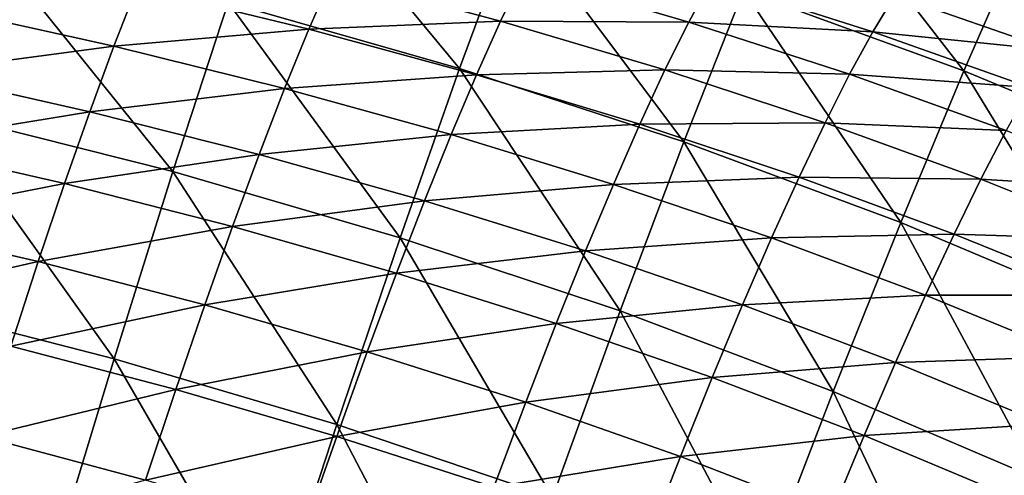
# Model space of a CAD drawing. Header units: millimetres. Extents: x -300 to 300, y -500 to 500.
# Tile 959 of 988: x 99 to 138, y 446 to 463. Entities that reach past the tile are written whole.
import ezdxf

# ---------------------------------------------------------------- set-up
doc = ezdxf.new("R2010")
doc.units = ezdxf.units.MM
doc.header["$LTSCALE"] = 81.481481
doc.layers.add('19', color=7, linetype='CONTINUOUS')
doc.layers.add('21', color=7, linetype='CONTINUOUS')

msp = doc.modelspace()

# ---------------------------------------------------------------- linework, layer by layer
at = {"layer": '19', "color": 7, "linetype": 'CONTINUOUS'}
for points in [[(116.321, 461.585, 39.736), (109.291, 470.075, 35.8), (107.261, 464.17, 39.844), (116.321, 461.585, 39.736)], [(118.505, 467.498, 35.7), (109.291, 470.075, 35.8), (116.321, 461.585, 39.736), (118.505, 467.498, 35.7)], [(136.05, 461.486, 35.479), (129.585, 469.839, 31.289), (127.423, 464.637, 35.592), (136.05, 461.486, 35.479)], [(138.337, 466.701, 31.186), (129.585, 469.839, 31.289), (136.05, 461.486, 35.479), (138.337, 466.701, 31.186)], [(125.093, 458.719, 39.619), (118.505, 467.498, 35.7), (116.321, 461.585, 39.736), (125.093, 458.719, 39.619)], [(127.423, 464.637, 35.592), (118.505, 467.498, 35.7), (125.093, 458.719, 39.619), (127.423, 464.637, 35.592)], [(144.388, 458.038, 35.358), (138.337, 466.701, 31.186), (136.05, 461.486, 35.479), (144.388, 458.038, 35.358)], [(105.096, 457.55, 43.618), (97.909, 466.478, 39.945), (95.92, 459.861, 43.725), (105.096, 457.55, 43.618)], [(107.261, 464.17, 39.844), (97.909, 466.478, 39.945), (105.096, 457.55, 43.618), (107.261, 464.17, 39.844)], [(133.581, 455.563, 39.496), (127.423, 464.637, 35.592), (125.093, 458.719, 39.619), (133.581, 455.563, 39.496)], [(136.05, 461.486, 35.479), (127.423, 464.637, 35.592), (133.581, 455.563, 39.496), (136.05, 461.486, 35.479)], [(113.988, 454.966, 43.502), (107.261, 464.17, 39.844), (105.096, 457.55, 43.618), (113.988, 454.966, 43.502)], [(116.321, 461.585, 39.736), (107.261, 464.17, 39.844), (113.988, 454.966, 43.502), (116.321, 461.585, 39.736)], [(122.601, 452.101, 43.379), (116.321, 461.585, 39.736), (113.988, 454.966, 43.502), (122.601, 452.101, 43.379)], [(125.093, 458.719, 39.619), (116.321, 461.585, 39.736), (122.601, 452.101, 43.379), (125.093, 458.719, 39.619)], [(141.788, 452.113, 39.366), (136.05, 461.486, 35.479), (133.581, 455.563, 39.496), (141.788, 452.113, 39.366)], [(144.388, 458.038, 35.358), (136.05, 461.486, 35.479), (141.788, 452.113, 39.366), (144.388, 458.038, 35.358)], [(102.8, 450.236, 47.13), (95.92, 459.861, 43.725), (93.813, 452.541, 47.242), (102.8, 450.236, 47.13)], [(105.096, 457.55, 43.618), (95.92, 459.861, 43.725), (102.8, 450.236, 47.13), (105.096, 457.55, 43.618)], [(130.937, 448.95, 43.248), (125.093, 458.719, 39.619), (122.601, 452.101, 43.379), (130.937, 448.95, 43.248)], [(133.581, 455.563, 39.496), (125.093, 458.719, 39.619), (130.937, 448.95, 43.248), (133.581, 455.563, 39.496)], [(111.513, 447.658, 47.009), (105.096, 457.55, 43.618), (102.8, 450.236, 47.13), (111.513, 447.658, 47.009)], [(113.988, 454.966, 43.502), (105.096, 457.55, 43.618), (111.513, 447.658, 47.009), (113.988, 454.966, 43.502)], [(139.001, 445.507, 43.109), (133.581, 455.563, 39.496), (130.937, 448.95, 43.248), (139.001, 445.507, 43.109)], [(141.788, 452.113, 39.366), (133.581, 455.563, 39.496), (139.001, 445.507, 43.109), (141.788, 452.113, 39.366)], [(119.953, 444.803, 46.88), (113.988, 454.966, 43.502), (111.513, 447.658, 47.009), (119.953, 444.803, 46.88)], [(122.601, 452.101, 43.379), (113.988, 454.966, 43.502), (119.953, 444.803, 46.88), (122.601, 452.101, 43.379)], [(100.38, 442.244, 50.39), (93.813, 452.541, 47.242), (91.594, 444.538, 50.506), (100.38, 442.244, 50.39)], [(102.8, 450.236, 47.13), (93.813, 452.541, 47.242), (100.38, 442.244, 50.39), (102.8, 450.236, 47.13)], [(128.125, 441.664, 46.743), (122.601, 452.101, 43.379), (119.953, 444.803, 46.88), (128.125, 441.664, 46.743)], [(130.937, 448.95, 43.248), (122.601, 452.101, 43.379), (128.125, 441.664, 46.743), (130.937, 448.95, 43.248)], [(108.9, 439.68, 50.265), (102.8, 450.236, 47.13), (100.38, 442.244, 50.39), (108.9, 439.68, 50.265)], [(111.513, 447.658, 47.009), (102.8, 450.236, 47.13), (108.9, 439.68, 50.265), (111.513, 447.658, 47.009)], [(136.033, 438.237, 46.598), (130.937, 448.95, 43.248), (128.125, 441.664, 46.743), (136.033, 438.237, 46.598)], [(139.001, 445.507, 43.109), (130.937, 448.95, 43.248), (136.033, 438.237, 46.598), (139.001, 445.507, 43.109)], [(117.156, 436.842, 50.132), (111.513, 447.658, 47.009), (108.9, 439.68, 50.265), (117.156, 436.842, 50.132)], [(119.953, 444.803, 46.88), (111.513, 447.658, 47.009), (117.156, 436.842, 50.132), (119.953, 444.803, 46.88)]]:
    msp.add_3dface(points, dxfattribs=at)
at = {"layer": '21', "color": 7, "linetype": 'CONTINUOUS'}
for points in [[(110.421, 463.126, 21.852), (103.694, 464.77, 21.969), (111.326, 465.21, 19.988), (110.421, 463.126, 21.852)], [(117.925, 463.44, 19.86), (110.421, 463.126, 21.852), (111.326, 465.21, 19.988), (117.925, 463.44, 19.86)], [(117.925, 463.44, 19.86), (111.326, 465.21, 19.988), (118.822, 465.297, 17.985), (117.925, 463.44, 19.86)], [(125.286, 463.4, 17.847), (117.925, 463.44, 19.86), (118.822, 465.297, 17.985), (125.286, 463.4, 17.847)], [(125.286, 463.4, 17.847), (118.822, 465.297, 17.985), (126.168, 465.041, 15.963), (125.286, 463.4, 17.847)], [(132.49, 463.017, 15.814), (125.286, 463.4, 17.847), (126.168, 465.041, 15.963), (132.49, 463.017, 15.814)], [(132.49, 463.017, 15.814), (126.168, 465.041, 15.963), (133.349, 464.453, 13.923), (132.49, 463.017, 15.814)], [(102.791, 462.455, 23.817), (95.943, 463.973, 23.924), (103.694, 464.77, 21.969), (102.791, 462.455, 23.817)], [(110.421, 463.126, 21.852), (102.791, 462.455, 23.817), (103.694, 464.77, 21.969), (110.421, 463.126, 21.852)], [(139.523, 462.301, 13.764), (132.49, 463.017, 15.814), (133.349, 464.453, 13.923), (139.523, 462.301, 13.764)], [(139.523, 462.301, 13.764), (133.349, 464.453, 13.923), (140.353, 463.544, 11.866), (139.523, 462.301, 13.764)], [(102.791, 462.455, 23.817), (95.052, 461.424, 25.752), (95.943, 463.973, 23.924), (102.791, 462.455, 23.817)], [(109.471, 460.797, 23.706), (102.791, 462.455, 23.817), (110.421, 463.126, 21.852), (109.471, 460.797, 23.706)], [(116.98, 461.341, 21.731), (109.471, 460.797, 23.706), (110.421, 463.126, 21.852), (116.98, 461.341, 21.731)], [(116.98, 461.341, 21.731), (110.421, 463.126, 21.852), (117.925, 463.44, 19.86), (116.98, 461.341, 21.731)], [(124.355, 461.526, 19.731), (116.98, 461.341, 21.731), (117.925, 463.44, 19.86), (124.355, 461.526, 19.731)], [(124.355, 461.526, 19.731), (117.925, 463.44, 19.86), (125.286, 463.4, 17.847), (124.355, 461.526, 19.731)], [(131.581, 461.357, 17.707), (124.355, 461.526, 19.731), (125.286, 463.4, 17.847), (131.581, 461.357, 17.707)], [(131.581, 461.357, 17.707), (125.286, 463.4, 17.847), (132.49, 463.017, 15.814), (131.581, 461.357, 17.707)], [(138.643, 460.844, 15.666), (131.581, 461.357, 17.707), (132.49, 463.017, 15.814), (138.643, 460.844, 15.666)], [(138.643, 460.844, 15.666), (132.49, 463.017, 15.814), (139.523, 462.301, 13.764), (138.643, 460.844, 15.666)], [(101.846, 459.894, 25.65), (95.052, 461.424, 25.752), (102.791, 462.455, 23.817), (101.846, 459.894, 25.65)], [(109.471, 460.797, 23.706), (101.846, 459.894, 25.65), (102.791, 462.455, 23.817), (109.471, 460.797, 23.706)], [(101.846, 459.894, 25.65), (94.121, 458.626, 27.558), (95.052, 461.424, 25.752), (101.846, 459.894, 25.65)], [(115.985, 458.998, 23.591), (109.471, 460.797, 23.706), (116.98, 461.341, 21.731), (115.985, 458.998, 23.591)], [(123.372, 459.41, 21.608), (115.985, 458.998, 23.591), (116.98, 461.341, 21.731), (123.372, 459.41, 21.608)], [(123.372, 459.41, 21.608), (116.98, 461.341, 21.731), (124.355, 461.526, 19.731), (123.372, 459.41, 21.608)], [(130.618, 459.465, 19.599), (123.372, 459.41, 21.608), (124.355, 461.526, 19.731), (130.618, 459.465, 19.599)], [(130.618, 459.465, 19.599), (124.355, 461.526, 19.731), (131.581, 461.357, 17.707), (130.618, 459.465, 19.599)], [(137.708, 459.165, 17.568), (130.618, 459.465, 19.599), (131.581, 461.357, 17.707), (137.708, 459.165, 17.568)], [(137.708, 459.165, 17.568), (131.581, 461.357, 17.707), (138.643, 460.844, 15.666), (137.708, 459.165, 17.568)], [(108.475, 458.224, 25.543), (101.846, 459.894, 25.65), (109.471, 460.797, 23.706), (108.475, 458.224, 25.543)], [(115.985, 458.998, 23.591), (108.475, 458.224, 25.543), (109.471, 460.797, 23.706), (115.985, 458.998, 23.591)], [(100.858, 457.086, 27.46), (94.121, 458.626, 27.558), (101.846, 459.894, 25.65), (100.858, 457.086, 27.46)], [(108.475, 458.224, 25.543), (100.858, 457.086, 27.46), (101.846, 459.894, 25.65), (108.475, 458.224, 25.543)], [(122.335, 457.053, 23.473), (115.985, 458.998, 23.591), (123.372, 459.41, 21.608), (122.335, 457.053, 23.473)], [(129.599, 457.332, 21.483), (122.335, 457.053, 23.473), (123.372, 459.41, 21.608), (129.599, 457.332, 21.483)], [(129.599, 457.332, 21.483), (123.372, 459.41, 21.608), (130.618, 459.465, 19.599), (129.599, 457.332, 21.483)], [(136.716, 457.254, 19.467), (129.599, 457.332, 21.483), (130.618, 459.465, 19.599), (136.716, 457.254, 19.467)], [(136.716, 457.254, 19.467), (130.618, 459.465, 19.599), (137.708, 459.165, 17.568), (136.716, 457.254, 19.467)], [(114.941, 456.411, 25.433), (108.475, 458.224, 25.543), (115.985, 458.998, 23.591), (114.941, 456.411, 25.433)], [(122.335, 457.053, 23.473), (114.941, 456.411, 25.433), (115.985, 458.998, 23.591), (122.335, 457.053, 23.473)], [(143.67, 456.821, 17.428), (136.716, 457.254, 19.467), (137.708, 459.165, 17.568), (143.67, 456.821, 17.428)], [(100.858, 457.086, 27.46), (93.151, 455.58, 29.336), (94.121, 458.626, 27.558), (100.858, 457.086, 27.46)], [(107.433, 455.405, 27.357), (100.858, 457.086, 27.46), (108.475, 458.224, 25.543), (107.433, 455.405, 27.357)], [(114.941, 456.411, 25.433), (107.433, 455.405, 27.357), (108.475, 458.224, 25.543), (114.941, 456.411, 25.433)], [(128.524, 454.96, 23.353), (122.335, 457.053, 23.473), (129.599, 457.332, 21.483), (128.524, 454.96, 23.353)], [(135.665, 455.104, 21.357), (128.524, 454.96, 23.353), (129.599, 457.332, 21.483), (135.665, 455.104, 21.357)], [(135.665, 455.104, 21.357), (129.599, 457.332, 21.483), (136.716, 457.254, 19.467), (135.665, 455.104, 21.357)], [(99.827, 454.031, 29.24), (93.151, 455.58, 29.336), (100.858, 457.086, 27.46), (99.827, 454.031, 29.24)], [(107.433, 455.405, 27.357), (99.827, 454.031, 29.24), (100.858, 457.086, 27.46), (107.433, 455.405, 27.357)], [(121.246, 454.453, 25.319), (114.941, 456.411, 25.433), (122.335, 457.053, 23.473), (121.246, 454.453, 25.319)], [(128.524, 454.96, 23.353), (121.246, 454.453, 25.319), (122.335, 457.053, 23.473), (128.524, 454.96, 23.353)], [(142.652, 454.89, 19.334), (135.665, 455.104, 21.357), (136.716, 457.254, 19.467), (142.652, 454.89, 19.334)], [(142.652, 454.89, 19.334), (136.716, 457.254, 19.467), (143.67, 456.821, 17.428), (142.652, 454.89, 19.334)], [(113.847, 453.582, 27.25), (107.433, 455.405, 27.357), (114.941, 456.411, 25.433), (113.847, 453.582, 27.25)], [(121.246, 454.453, 25.319), (113.847, 453.582, 27.25), (114.941, 456.411, 25.433), (121.246, 454.453, 25.319)], [(99.827, 454.031, 29.24), (92.142, 452.286, 31.079), (93.151, 455.58, 29.336), (99.827, 454.031, 29.24)], [(106.344, 452.342, 29.14), (99.827, 454.031, 29.24), (107.433, 455.405, 27.357), (106.344, 452.342, 29.14)], [(113.847, 453.582, 27.25), (106.344, 452.342, 29.14), (107.433, 455.405, 27.357), (113.847, 453.582, 27.25)], [(134.553, 452.716, 23.232), (128.524, 454.96, 23.353), (135.665, 455.104, 21.357), (134.553, 452.716, 23.232)], [(141.57, 452.723, 21.23), (134.553, 452.716, 23.232), (135.665, 455.104, 21.357), (141.57, 452.723, 21.23)], [(141.57, 452.723, 21.23), (135.665, 455.104, 21.357), (142.652, 454.89, 19.334), (141.57, 452.723, 21.23)], [(127.392, 452.347, 25.203), (121.246, 454.453, 25.319), (128.524, 454.96, 23.353), (127.392, 452.347, 25.203)], [(134.553, 452.716, 23.232), (127.392, 452.347, 25.203), (128.524, 454.96, 23.353), (134.553, 452.716, 23.232)], [(120.103, 451.613, 27.14), (113.847, 453.582, 27.25), (121.246, 454.453, 25.319), (120.103, 451.613, 27.14)], [(127.392, 452.347, 25.203), (120.103, 451.613, 27.14), (121.246, 454.453, 25.319), (127.392, 452.347, 25.203)], [(98.754, 450.731, 30.985), (92.142, 452.286, 31.079), (99.827, 454.031, 29.24), (98.754, 450.731, 30.985)], [(106.344, 452.342, 29.14), (98.754, 450.731, 30.985), (99.827, 454.031, 29.24), (106.344, 452.342, 29.14)], [(112.703, 450.51, 29.036), (106.344, 452.342, 29.14), (113.847, 453.582, 27.25), (112.703, 450.51, 29.036)], [(120.103, 451.613, 27.14), (112.703, 450.51, 29.036), (113.847, 453.582, 27.25), (120.103, 451.613, 27.14)], [(133.38, 450.091, 25.085), (127.392, 452.347, 25.203), (134.553, 452.716, 23.232), (133.38, 450.091, 25.085)], [(140.424, 450.319, 23.109), (133.38, 450.091, 25.085), (134.553, 452.716, 23.232), (140.424, 450.319, 23.109)], [(140.424, 450.319, 23.109), (134.553, 452.716, 23.232), (141.57, 452.723, 21.23), (140.424, 450.319, 23.109)], [(105.209, 449.035, 30.887), (98.754, 450.731, 30.985), (106.344, 452.342, 29.14), (105.209, 449.035, 30.887)], [(112.703, 450.51, 29.036), (105.209, 449.035, 30.887), (106.344, 452.342, 29.14), (112.703, 450.51, 29.036)], [(126.203, 449.496, 27.027), (120.103, 451.613, 27.14), (127.392, 452.347, 25.203), (126.203, 449.496, 27.027)], [(133.38, 450.091, 25.085), (126.203, 449.496, 27.027), (127.392, 452.347, 25.203), (133.38, 450.091, 25.085)], [(118.907, 448.532, 28.928), (112.703, 450.51, 29.036), (120.103, 451.613, 27.14), (118.907, 448.532, 28.928)], [(126.203, 449.496, 27.027), (118.907, 448.532, 28.928), (120.103, 451.613, 27.14), (126.203, 449.496, 27.027)], [(105.209, 449.035, 30.887), (97.638, 447.19, 32.688), (98.754, 450.731, 30.985), (105.209, 449.035, 30.887)], [(111.51, 447.196, 30.784), (105.209, 449.035, 30.887), (112.703, 450.51, 29.036), (111.51, 447.196, 30.784)], [(118.907, 448.532, 28.928), (111.51, 447.196, 30.784), (112.703, 450.51, 29.036), (118.907, 448.532, 28.928)], [(132.147, 447.228, 26.911), (126.203, 449.496, 27.027), (133.38, 450.091, 25.085), (132.147, 447.228, 26.911)], [(139.213, 447.68, 24.966), (132.147, 447.228, 26.911), (133.38, 450.091, 25.085), (139.213, 447.68, 24.966)], [(139.213, 447.68, 24.966), (133.38, 450.091, 25.085), (140.424, 450.319, 23.109), (139.213, 447.68, 24.966)], [(124.956, 446.406, 28.817), (118.907, 448.532, 28.928), (126.203, 449.496, 27.027), (124.956, 446.406, 28.817)], [(132.147, 447.228, 26.911), (124.956, 446.406, 28.817), (126.203, 449.496, 27.027), (132.147, 447.228, 26.911)], [(104.029, 445.489, 32.592), (97.638, 447.19, 32.688), (105.209, 449.035, 30.887), (104.029, 445.489, 32.592)], [(111.51, 447.196, 30.784), (104.029, 445.489, 32.592), (105.209, 449.035, 30.887), (111.51, 447.196, 30.784)], [(117.657, 445.212, 30.678), (111.51, 447.196, 30.784), (118.907, 448.532, 28.928), (117.657, 445.212, 30.678)], [(124.956, 446.406, 28.817), (117.657, 445.212, 30.678), (118.907, 448.532, 28.928), (124.956, 446.406, 28.817)], [(137.939, 444.807, 26.795), (132.147, 447.228, 26.911), (139.213, 447.68, 24.966), (137.939, 444.807, 26.795)], [(104.029, 445.489, 32.592), (96.482, 443.413, 34.348), (97.638, 447.19, 32.688), (104.029, 445.489, 32.592)], [(110.268, 443.645, 32.491), (104.029, 445.489, 32.592), (111.51, 447.196, 30.784), (110.268, 443.645, 32.491)], [(117.657, 445.212, 30.678), (110.268, 443.645, 32.491), (111.51, 447.196, 30.784), (117.657, 445.212, 30.678)], [(130.853, 444.13, 28.704), (124.956, 446.406, 28.817), (132.147, 447.228, 26.911), (130.853, 444.13, 28.704)], [(137.939, 444.807, 26.795), (130.853, 444.13, 28.704), (132.147, 447.228, 26.911), (137.939, 444.807, 26.795)], [(123.653, 443.08, 30.569), (117.657, 445.212, 30.678), (124.956, 446.406, 28.817), (123.653, 443.08, 30.569)], [(130.853, 444.13, 28.704), (123.653, 443.08, 30.569), (124.956, 446.406, 28.817), (130.853, 444.13, 28.704)]]:
    msp.add_3dface(points, dxfattribs=at)

doc.saveas('drawing.dxf')
